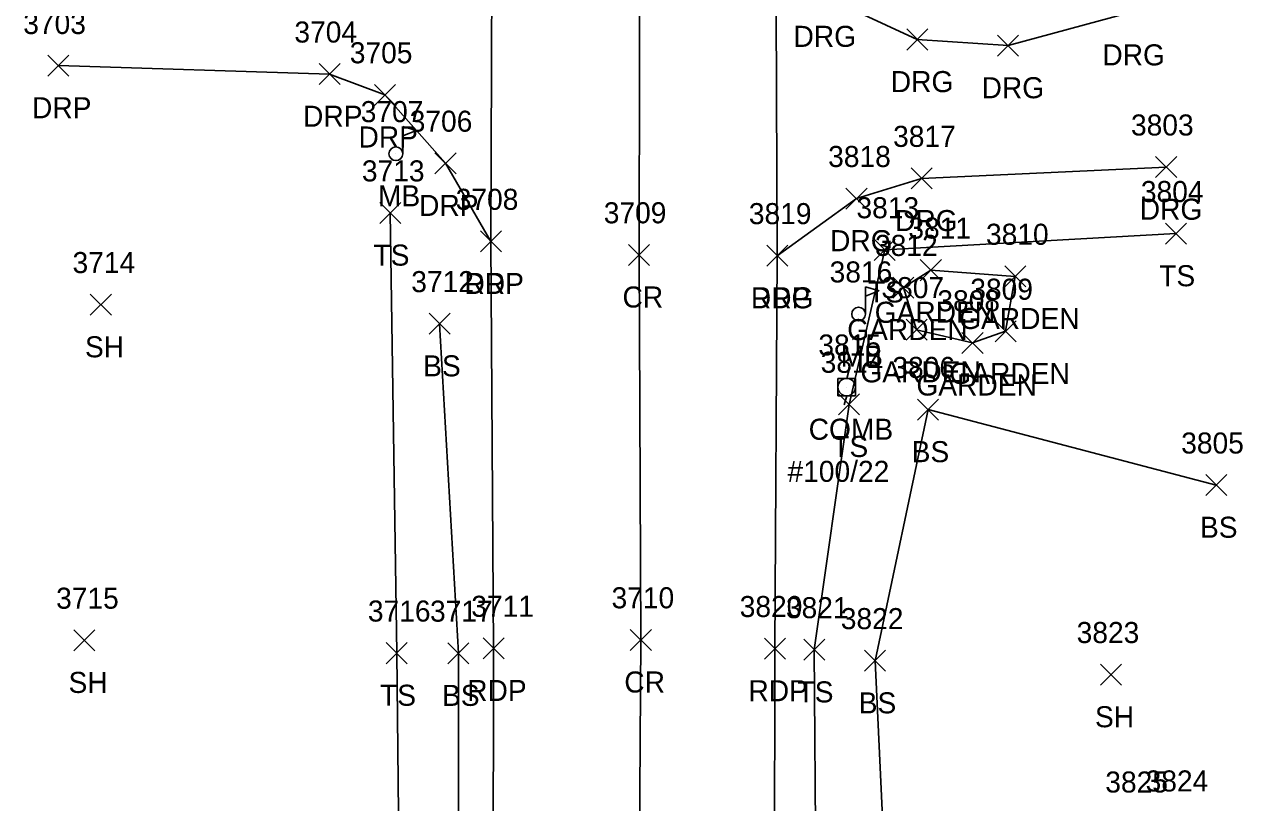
# Model space of a CAD drawing. Extents: x 1678863 to 1683592, y 407783 to 418211.
# Drawn here: x 1680294.1 to 1680409.8, y 414140.2 to 414214.1 of the extents above; entities that cross this region are included whole.
import ezdxf

# ---------------------------------------------------------------- set-up
doc = ezdxf.new("R2010")
doc.units = 0
for name, color, linetype in [('L_A', 7, 'Continuous'), ('L_I', 7, 'Continuous'), ('L_TIC', 7, 'Continuous'), ('LAPB', 7, 'Continuous'), ('LELB', 7, 'Continuous'), ('LMB', 7, 'Continuous'), ('P_A', 7, 'Continuous'), ('P_I', 7, 'Continuous'), ('P_TIC', 7, 'Continuous'), ('PET', 7, 'Continuous'), ('PRC', 7, 'Continuous'), ('R_A', 7, 'Continuous'), ('R_I', 7, 'Continuous'), ('R_TIC', 7, 'Continuous'), ('RDG', 7, 'Continuous'), ('RDP', 7, 'Continuous'), ('U_A', 7, 'Continuous'), ('U_C', 7, 'Continuous'), ('U_I', 7, 'Continuous'), ('UP', 7, 'Continuous')]:
    doc.layers.add(name, color=color, linetype=linetype)

msp = doc.modelspace()

# ---------------------------------------------------------------- linework, layer by layer
at = {"layer": 'L_TIC'}
for points in [[(1680327.8, 414195.16), (1680329.8, 414197.16)], [(1680329.8, 414195.16), (1680327.8, 414197.16)], [(1680402.42, 414193.2), (1680404.42, 414195.2)], [(1680404.42, 414193.2), (1680402.42, 414195.2)], [(1680374.77, 414191.66), (1680376.77, 414193.66)], [(1680376.77, 414191.66), (1680374.77, 414193.66)], [(1680379.14, 414189.73), (1680381.14, 414191.73)], [(1680381.14, 414189.73), (1680379.14, 414191.73)], [(1680387.16, 414189.14), (1680389.16, 414191.14)], [(1680389.16, 414189.14), (1680387.16, 414191.14)], [(1680376.53, 414188.08), (1680378.53, 414190.08)], [(1680378.53, 414188.08), (1680376.53, 414190.08)], [(1680376.53, 414188.08), (1680378.53, 414190.08)], [(1680378.53, 414188.08), (1680376.53, 414190.08)], [(1680300.32, 414186.45), (1680302.32, 414188.45)], [(1680302.32, 414186.45), (1680300.32, 414188.45)], [(1680332.49, 414184.64), (1680334.49, 414186.64)], [(1680334.49, 414184.64), (1680332.49, 414186.64)], [(1680377.79, 414184.07), (1680379.79, 414186.07)], [(1680379.79, 414184.07), (1680377.79, 414186.07)], [(1680377.79, 414184.07), (1680379.79, 414186.07)], [(1680379.79, 414184.07), (1680377.79, 414186.07)], [(1680386.24, 414183.92), (1680388.24, 414185.92)], [(1680388.24, 414183.92), (1680386.24, 414185.92)], [(1680383.1, 414182.82), (1680385.1, 414184.82)], [(1680385.1, 414182.82), (1680383.1, 414184.82)], [(1680371.37, 414176.98), (1680373.37, 414178.98)], [(1680373.37, 414176.98), (1680371.37, 414178.98)], [(1680378.88, 414176.49), (1680380.88, 414178.49)], [(1680380.88, 414176.49), (1680378.88, 414178.49)], [(1680406.25, 414169.31), (1680408.25, 414171.31)], [(1680408.25, 414169.31), (1680406.25, 414171.31)], [(1680298.76, 414154.57), (1680300.76, 414156.57)], [(1680300.76, 414154.57), (1680298.76, 414156.57)], [(1680368.07, 414153.67), (1680370.07, 414155.67)], [(1680370.07, 414153.67), (1680368.07, 414155.67)], [(1680328.42, 414153.35), (1680330.42, 414155.35)], [(1680330.42, 414153.35), (1680328.42, 414155.35)], [(1680334.28, 414153.34), (1680336.28, 414155.34)], [(1680336.28, 414153.34), (1680334.28, 414155.34)], [(1680373.85, 414152.63), (1680375.85, 414154.63)], [(1680375.85, 414152.63), (1680373.85, 414154.63)], [(1680396.25, 414151.31), (1680398.25, 414153.31)], [(1680398.25, 414151.31), (1680396.25, 414153.31)]]:
    msp.add_lwpolyline(points, dxfattribs=at)
at = {"layer": 'LAPB'}
for points in [[(1680378.79, 414185.07), (1680384.1, 414183.82), (1680387.24, 414184.92), (1680388.16, 414190.14), (1680380.14, 414190.73), (1680377.53, 414189.08)], [(1680378.79, 414185.07), (1680377.53, 414189.08)]]:
    msp.add_lwpolyline(points, dxfattribs=at)
at = {"layer": 'LELB'}
for points in [[(1680328.8, 414196.16), (1680329.42, 414154.35), (1680329.9, 414108.73), (1680324.37, 414065.09), (1680323.69, 414045.18), (1680321.93, 414011.62), (1680327.59, 413969.26), (1680329.3, 413913), (1680328.66, 413864.29), (1680326.97, 413811.9), (1680324.77, 413763.09), (1680322.28, 413714.15), (1680319.32, 413666.59), (1680317.19, 413631.47), (1680315.04, 413584.83), (1680311.9, 413541.88), (1680311.77, 413525.72)], [(1680403.42, 414194.2), (1680375.77, 414192.66), (1680372.37, 414177.98), (1680369.07, 414154.67), (1680369.39, 414112.5), (1680370.53, 414063.38), (1680368.46, 414024.66), (1680365.5, 413991.85), (1680365.44, 413945.36), (1680370.21, 413932.01), (1680377.04, 413920.32), (1680385.43, 413914.53), (1680407.22, 413912.79)], [(1680333.49, 414185.64), (1680335.28, 414154.34), (1680335.31, 414108.58), (1680333.17, 414064.14), (1680332.9, 414010.98), (1680327.01, 414005.42), (1680327.59, 413969.26), (1680324.87, 413913.45), (1680326.11, 413864.17), (1680324.22, 413811.96), (1680322.23, 413763.08), (1680318.76, 413714.44), (1680316.65, 413667.05), (1680314.69, 413647.98), (1680313.33, 413619.55), (1680312.59, 413608.22), (1680310.92, 413608.34)], [(1680407.25, 414170.31), (1680379.88, 414177.49), (1680374.85, 414153.63), (1680376.75, 414113.07), (1680378.61, 414062.9), (1680374.87, 414024.74), (1680373.8, 413991.79), (1680373.83, 413944.93), (1680381.72, 413925.78)]]:
    msp.add_lwpolyline(points, dxfattribs=at)
at = {"layer": 'LMB'}
for p, q in [((1680329.99, 414204.39), (1680331.28, 414204.01)), ((1680329.99, 414201.8), (1680329.99, 414204.39)), ((1680329.99, 414203.49), (1680331.28, 414204)), ((1680329.34, 414201.79), (1680329.34, 414201.79)), ((1680373.93, 414189.16), (1680375.22, 414188.78)), ((1680373.93, 414186.57), (1680373.93, 414189.16)), ((1680373.93, 414188.26), (1680375.21, 414188.77)), ((1680373.28, 414186.56), (1680373.28, 414186.56))]:
    msp.add_line(p, q, dxfattribs=at)
for centre in [(1680329.34, 414201.79), (1680373.28, 414186.56)]:
    msp.add_circle(centre, 0.656, dxfattribs=at)
at = {"layer": 'P_TIC'}
for points in [[(1680337.36, 414192.46), (1680339.36, 414194.46)], [(1680339.36, 414192.46), (1680337.36, 414194.46)], [(1680351.43, 414191.18), (1680353.43, 414193.18)], [(1680353.43, 414191.18), (1680351.43, 414193.18)], [(1680364.56, 414191.1), (1680366.56, 414193.1)], [(1680366.56, 414191.1), (1680364.56, 414193.1)], [(1680351.6, 414154.61), (1680353.6, 414156.61)], [(1680353.6, 414154.61), (1680351.6, 414156.61)], [(1680337.62, 414153.8), (1680339.62, 414155.8)], [(1680339.62, 414153.8), (1680337.62, 414155.8)], [(1680364.33, 414153.78), (1680366.33, 414155.78)], [(1680366.33, 414153.78), (1680364.33, 414155.78)]]:
    msp.add_lwpolyline(points, dxfattribs=at)
at = {"layer": 'PET'}
for points in [[(1680381.08, 414523.52), (1680377.37, 414484.42), (1680374.62, 414454.23), (1680371.51, 414409.56), (1680369.24, 414383.65), (1680367.95, 414358.18), (1680366.36, 414325.33), (1680365.57, 414297.67), (1680364.85, 414250.18), (1680365.42, 414223.25), (1680365.56, 414192.1), (1680365.33, 414154.78), (1680365.27, 414112.24), (1680365.21, 414063.47), (1680365.04, 414025.12), (1680363.57, 413992.05)], [(1680353.79, 414516.76), (1680349.58, 414483.99), (1680348.61, 414464.8), (1680345.73, 414428.49), (1680343.44, 414395.15), (1680341.48, 414359.15), (1680340.11, 414318.48), (1680339.2, 414277.58), (1680338.5, 414235.77), (1680338.36, 414193.46), (1680338.62, 414154.8), (1680338.56, 414108.02), (1680337.74, 414063.85), (1680336.89, 414010.83)]]:
    msp.add_lwpolyline(points, dxfattribs=at)
at = {"layer": 'PRC'}
msp.add_lwpolyline([(1680367.38, 414511.69), (1680362.63, 414458.59), (1680358.43, 414409.68), (1680355.09, 414358.78), (1680353.38, 414317.32), (1680352.61, 414276.5), (1680352.51, 414230.08), (1680352.43, 414192.18), (1680352.6, 414155.61), (1680352.29, 414107.3), (1680351.68, 414063.47), (1680351.07, 414011.17)], dxfattribs=at)
at = {"layer": 'R_TIC'}
for points in [[(1680377.85, 414211.64), (1680379.85, 414213.64)], [(1680379.85, 414211.64), (1680377.85, 414213.64)], [(1680386.47, 414211.06), (1680388.47, 414213.06)], [(1680388.47, 414211.06), (1680386.47, 414213.06)], [(1680296.29, 414209.16), (1680298.29, 414211.16)], [(1680298.29, 414209.16), (1680296.29, 414211.16)], [(1680322.04, 414208.35), (1680324.04, 414210.35)], [(1680324.04, 414208.35), (1680322.04, 414210.35)], [(1680327.3, 414206.38), (1680329.3, 414208.38)], [(1680329.3, 414206.38), (1680327.3, 414208.38)], [(1680333.05, 414199.88), (1680335.05, 414201.88)], [(1680335.05, 414199.88), (1680333.05, 414201.88)], [(1680401.49, 414199.52), (1680403.49, 414201.52)], [(1680403.49, 414199.52), (1680401.49, 414201.52)], [(1680378.26, 414198.44), (1680380.26, 414200.44)], [(1680380.26, 414198.44), (1680378.26, 414200.44)], [(1680372.08, 414196.53), (1680374.08, 414198.53)], [(1680374.08, 414196.53), (1680372.08, 414198.53)], [(1680337.36, 414192.46), (1680339.36, 414194.46)], [(1680339.36, 414192.46), (1680337.36, 414194.46)], [(1680364.56, 414191.1), (1680366.56, 414193.1)], [(1680366.56, 414191.1), (1680364.56, 414193.1)]]:
    msp.add_lwpolyline(points, dxfattribs=at)
at = {"layer": 'RDG'}
for points in [[(1680365.42, 414223.25), (1680369.61, 414216.94), (1680378.85, 414212.64), (1680387.47, 414212.06), (1680398.94, 414215.18)], [(1680402.49, 414200.52), (1680379.26, 414199.44), (1680373.08, 414197.53), (1680365.56, 414192.1)]]:
    msp.add_lwpolyline(points, dxfattribs=at)
at = {"layer": 'RDP'}
msp.add_lwpolyline([(1680297.29, 414210.16), (1680323.04, 414209.35), (1680328.3, 414207.38), (1680334.05, 414200.88), (1680338.36, 414193.46)], dxfattribs=at)
at = {"layer": 'UP'}
for p, q in [((1680372.4, 414181.29), (1680372.15, 414180.45)), ((1680371.32, 414178.79), (1680371.32, 414180.45)), ((1680371.32, 414180.45), (1680372.98, 414180.45)), ((1680372.98, 414180.45), (1680372.98, 414178.79)), ((1680372.98, 414178.79), (1680371.32, 414178.79)), ((1680371.9, 414177.95), (1680372.15, 414178.79)), ((1680372.15, 414179.62), (1680372.15, 414179.62))]:
    msp.add_line(p, q, dxfattribs=at)
msp.add_circle((1680372.15, 414179.62), 0.833, dxfattribs=at)

# ---------------------------------------------------------------- texts
at = {"layer": 'L_A'}
for s, p in [('MB', (1680327.64, 414196.79)), ('TS', (1680327.21, 414191.16)), ('TS', (1680401.83, 414189.2)), ('TS', (1680374.18, 414187.66)), ('GARDEN', (1680374.81, 414185.73)), ('GARDEN', (1680382.83, 414185.14)), ('GARDEN', (1680372.2, 414184.08)), ('GARDEN', (1680372.2, 414184.08)), ('SH', (1680299.81, 414182.45)), ('MB', (1680371.58, 414181.56)), ('BS', (1680331.93, 414180.64)), ('GARDEN', (1680373.45, 414180.07)), ('GARDEN', (1680373.45, 414180.07)), ('GARDEN', (1680381.9, 414179.92)), ('GARDEN', (1680378.77, 414178.82)), ('TS', (1680370.78, 414172.98)), ('BS', (1680378.32, 414172.49)), ('BS', (1680405.7, 414165.31)), ('SH', (1680298.25, 414150.57)), ('TS', (1680327.83, 414149.35)), ('BS', (1680333.72, 414149.34)), ('TS', (1680367.48, 414149.67)), ('BS', (1680373.29, 414148.63)), ('SH', (1680395.73, 414147.31))]:
    msp.add_text(s, height=2, dxfattribs=at).set_placement(p)
at = {"layer": 'L_I'}
for s, p in [('3707', (1680326, 414204.79)), ('3713', (1680326.11, 414199.16)), ('3804', (1680400.09, 414197.2)), ('3813', (1680373.08, 414195.66)), ('3811', (1680378.01, 414193.73)), ('3810', (1680385.38, 414193.14)), ('3812', (1680374.84, 414192.08)), ('3812', (1680374.84, 414192.08)), ('3714', (1680298.63, 414190.45)), ('3816', (1680370.53, 414189.56)), ('3712', (1680330.8, 414188.64)), ('3807', (1680375.45, 414188.07)), ('3807', (1680375.45, 414188.07)), ('3809', (1680383.89, 414187.92)), ('3808', (1680380.76, 414186.82)), ('3814', (1680369.68, 414180.98)), ('3806', (1680376.49, 414180.49)), ('3805', (1680403.92, 414173.31)), ('3715', (1680297.07, 414158.57)), ('3716', (1680326.68, 414157.35)), ('3717', (1680332.58, 414157.34)), ('3821', (1680366.38, 414157.67)), ('3822', (1680371.59, 414156.63)), ('3823', (1680393.99, 414155.31)), ('3825', (1680396.71, 414141.11)), ('3824', (1680400.54, 414141.21))]:
    msp.add_text(s, height=2, dxfattribs=at).set_placement(p)
at = {"layer": 'P_A'}
for s, p in [('RDP', (1680335.85, 414188.46)), ('CR', (1680350.86, 414187.18)), ('RDP', (1680363.05, 414187.1)), ('CR', (1680351.03, 414150.61)), ('RDP', (1680336.11, 414149.8)), ('RDP', (1680362.82, 414149.78))]:
    msp.add_text(s, height=2, dxfattribs=at).set_placement(p)
at = {"layer": 'P_I'}
for s, p in [('3708', (1680335.02, 414196.46)), ('3709', (1680349.08, 414195.18)), ('3819', (1680362.86, 414195.1)), ('3710', (1680349.82, 414158.61)), ('3711', (1680336.5, 414157.8)), ('3820', (1680361.99, 414157.78))]:
    msp.add_text(s, height=2, dxfattribs=at).set_placement(p)
at = {"layer": 'R_A'}
for s, p in [('DRG', (1680367.1, 414211.94)), ('DRG', (1680396.43, 414210.18)), ('DRG', (1680376.34, 414207.64)), ('DRG', (1680384.96, 414207.06)), ('DRP', (1680294.78, 414205.16)), ('DRP', (1680320.52, 414204.35)), ('DRP', (1680325.79, 414202.38)), ('DRP', (1680331.54, 414195.88)), ('DRG', (1680399.98, 414195.52)), ('DRG', (1680376.74, 414194.44)), ('DRG', (1680370.57, 414192.53)), ('DRP', (1680335.85, 414188.46)), ('DRG', (1680363.05, 414187.1))]:
    msp.add_text(s, height=2, dxfattribs=at).set_placement(p)
at = {"layer": 'R_I'}
for s, p in [('3703', (1680293.95, 414213.16)), ('3704', (1680319.7, 414212.35)), ('3705', (1680324.96, 414210.38)), ('3706', (1680330.65, 414203.88)), ('3803', (1680399.15, 414203.52)), ('3817', (1680376.56, 414202.44)), ('3818', (1680370.39, 414200.53)), ('3708', (1680335.02, 414196.46)), ('3819', (1680362.86, 414195.1))]:
    msp.add_text(s, height=2, dxfattribs=at).set_placement(p)
at = {"layer": 'U_A'}
msp.add_text('COMB', height=2, dxfattribs=at).set_placement((1680368.54, 414174.62))
at = {"layer": 'U_C'}
msp.add_text('#100/22', height=2, dxfattribs=at).set_placement((1680366.53, 414170.62))
at = {"layer": 'U_I'}
msp.add_text('3815', height=2, dxfattribs=at).set_placement((1680369.46, 414182.62))

doc.saveas('drawing.dxf')
